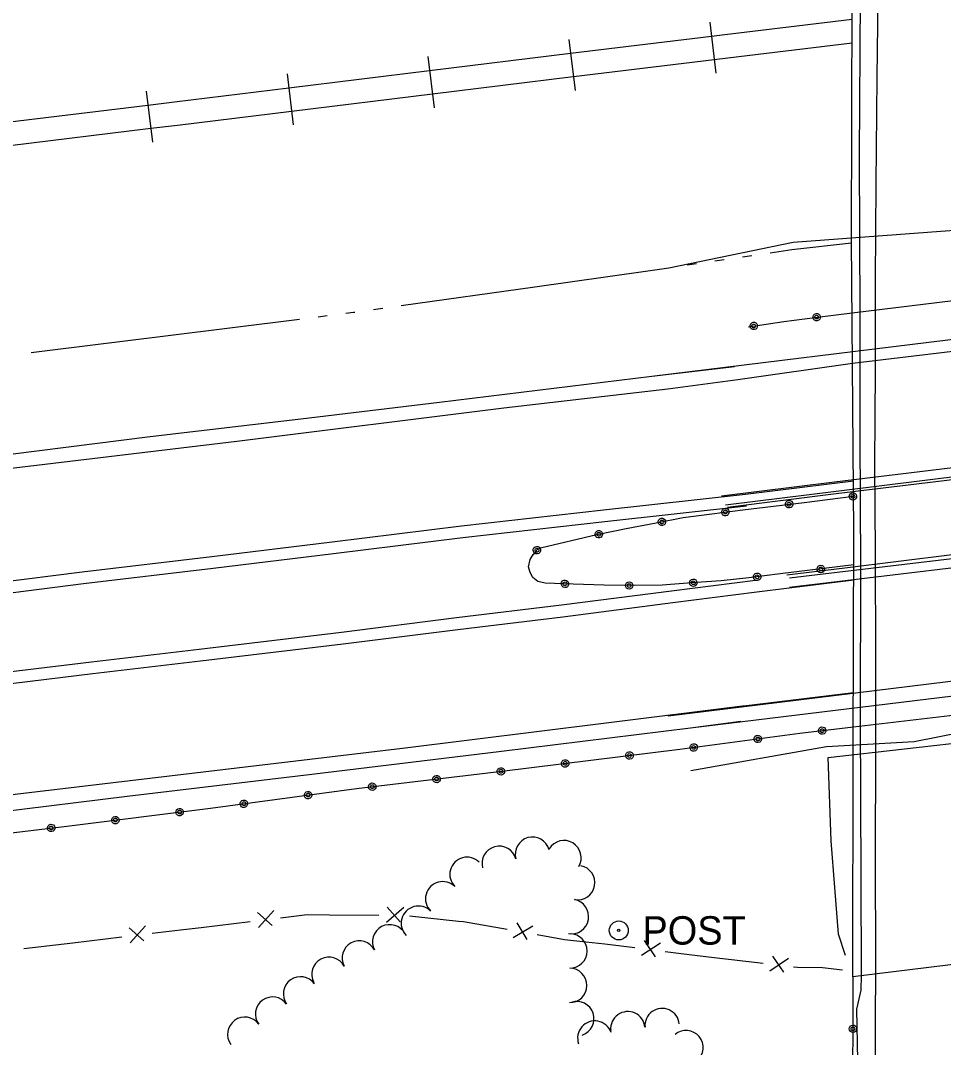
# Model space of a CAD drawing. Extents: x 589250 to 1188077, y 162953 to 363065.
# Drawn here: x 593807.1 to 594002.3, y 174728.4 to 174945.5 of the extents above; entities that cross this region are included whole.
import ezdxf

# ---------------------------------------------------------------- set-up
doc = ezdxf.new("R2010")
doc.units = 0
for name, color, linetype in [('E_ALI_CL', 7, 'Continuous'), ('E_BMGRD', 7, 'Continuous'), ('E_BMGRD_P', 7, 'Continuous'), ('E_FEN_P', 7, 'Continuous'), ('E_LAND_TreeLine_P', 7, 'Continuous'), ('E_MISCPROP', 7, 'Continuous'), ('E_RDWY', 7, 'Continuous'), ('E_RDWY_AsphConc', 7, 'Continuous'), ('E_RDWY_C_and_G', 7, 'Continuous'), ('E_RDWY_Gravel', 7, 'Continuous'), ('E_RR_P', 7, 'Continuous'), ('E_STRUCT', 7, 'Continuous'), ('E_WTR_Edge', 7, 'Continuous'), ('E_WTR_FlowLine', 7, 'Continuous')]:
    doc.layers.add(name, color=color, linetype=linetype)

msp = doc.modelspace()

# ---------------------------------------------------------------- linework, layer by layer
at = {"layer": 'E_ALI_CL'}
for points in [[(594077.85, 174859.91), (594025.18, 174853.47), (593979.22, 174847.96), (593955.34, 174845)], [(593969.73, 174825.75), (594005, 174829.94), (594058.35, 174836.59)]]:
    msp.add_lwpolyline(points, dxfattribs=at)
at = {"layer": 'E_BMGRD'}
for p, q in [((593982.94, 174883.72), (594114.32, 174899.68)), ((593983.2, 174796.2), (594114.24, 174811.84))]:
    msp.add_line(p, q, dxfattribs=at)
at = {"layer": 'E_BMGRD_P'}
for p, q in [((593961.02, 174880.79), (593968.52, 174881.92)), ((593961.02, 174880.79), (593968.52, 174881.92)), ((593961.02, 174880.79), (593968.52, 174881.92)), ((593968.52, 174881.92), (593975.03, 174882.76)), ((593968.52, 174881.92), (593975.03, 174882.76)), ((593968.52, 174881.92), (593975.03, 174882.76)), ((593975.03, 174882.76), (593982.94, 174883.72)), ((593975.03, 174882.76), (593982.94, 174883.72)), ((593975.03, 174882.76), (593982.94, 174883.72)), ((593972.78, 174843.66), (593983.24, 174844.95)), ((593972.78, 174843.66), (593983.24, 174844.95)), ((593972.78, 174843.66), (593983.24, 174844.95)), ((593959.83, 174842.05), (593972.78, 174843.66)), ((593959.83, 174842.05), (593972.78, 174843.66)), ((593959.83, 174842.05), (593972.78, 174843.66)), ((593947.23, 174840.44), (593953.27, 174841.24)), ((593953.27, 174841.24), (593959.83, 174842.05)), ((593935.16, 174838.16), (593941.54, 174839.31)), ((593941.54, 174839.31), (593947.23, 174840.44)), ((593917.06, 174834.03), (593928.95, 174836.84)), ((593928.95, 174836.84), (593935.16, 174838.16)), ((593916.38, 174833.67), (593917.06, 174834.03)), ((593914.86, 174831.57), (593915.53, 174832.62)), ((593915.53, 174832.62), (593916.04, 174833.15)), ((593916.04, 174833.15), (593916.38, 174833.67)), ((593914.54, 174830.01), (593914.86, 174831.57)), ((593914.9, 174828.8), (593914.54, 174830.01)), ((593983.28, 174830.44), (593967.69, 174828.52)), ((593983.28, 174830.44), (593967.69, 174828.52)), ((593983.28, 174830.44), (593967.69, 174828.52)), ((593915.44, 174827.77), (593914.9, 174828.8)), ((593916.5, 174826.93), (593915.44, 174827.77)), ((593961.12, 174827.71), (593955.25, 174827.09)), ((593967.69, 174828.52), (593961.12, 174827.71)), ((593967.69, 174828.52), (593961.12, 174827.71)), ((593967.69, 174828.52), (593961.12, 174827.71)), ((593918.06, 174826.61), (593916.5, 174826.93)), ((593923.95, 174826.37), (593918.06, 174826.61)), ((593930.52, 174826.14), (593923.95, 174826.37)), ((593936.93, 174826.07), (593930.52, 174826.14)), ((593942.81, 174826.18), (593936.93, 174826.07)), ((593949.03, 174826.63), (593942.81, 174826.18)), ((593955.25, 174827.09), (593949.03, 174826.63)), ((593971.91, 174794.85), (593983.2, 174796.2)), ((593971.91, 174794.85), (593983.2, 174796.2)), ((593971.91, 174794.85), (593983.2, 174796.2)), ((593946.53, 174791.46), (593971.91, 174794.85)), ((593908.89, 174786.82), (593946.53, 174791.46)), ((593878.16, 174783.17), (593908.89, 174786.82)), ((593847.26, 174778.99), (593878.16, 174783.17)), ((593816.35, 174775.16), (593847.26, 174778.99)), ((593779.23, 174770.7), (593816.35, 174775.16)), ((593983.12, 174733.52), (593982.97, 174715.41))]:
    msp.add_line(p, q, dxfattribs=at)
for centre, major_axis, ratio in [((593962.13, 174880.96), (0.771, 0.138), 0.997305), ((593962.13, 174880.96), (0.771, 0.138), 0.997305), ((593962.13, 174880.96), (0.771, 0.138), 0.997305), ((593975.44, 174882.81), (0.771, 0.137), 0.997303), ((593975.44, 174882.81), (0.771, 0.137), 0.997303), ((593975.44, 174882.81), (0.771, 0.137), 0.997303), ((593975.44, 174882.81), (0.388, 0.069), 0.997303), ((593975.44, 174882.81), (0.388, 0.069), 0.997303), ((593975.44, 174882.81), (0.388, 0.069), 0.997303), ((593962.13, 174880.96), (0.388, 0.069), 0.997305), ((593962.13, 174880.96), (0.388, 0.069), 0.997305), ((593962.13, 174880.96), (0.388, 0.069), 0.997305), ((593983.11, 174844.93), (0.785, 0.096), 0.999945), ((593983.11, 174844.93), (0.785, 0.096), 0.999945), ((593983.11, 174844.93), (0.785, 0.096), 0.999945), ((593983.11, 174844.93), (0.396, 0.049), 0.999945), ((593983.11, 174844.93), (0.396, 0.049), 0.999945), ((593983.11, 174844.93), (0.396, 0.049), 0.999945), ((593969.62, 174843.27), (0.785, 0.098), 0.999945), ((593969.62, 174843.27), (0.785, 0.098), 0.999945), ((593969.62, 174843.27), (0.785, 0.098), 0.999945), ((593969.62, 174843.27), (0.396, 0.049), 0.999945), ((593969.62, 174843.27), (0.396, 0.049), 0.999945), ((593969.62, 174843.27), (0.396, 0.049), 0.999945), ((593956.14, 174841.6), (0.785, 0.097), 0.999945), ((593956.14, 174841.6), (0.396, 0.049), 0.999945), ((593942.72, 174839.54), (0.776, 0.155), 0.999948), ((593942.72, 174839.54), (0.391, 0.078), 0.999948), ((593929.39, 174836.93), (0.774, 0.165), 0.999949), ((593929.39, 174836.93), (0.39, 0.083), 0.999949), ((593916.3, 174833.55), (0.625, -0.485), 0.998882), ((593916.3, 174833.55), (0.315, -0.244), 0.998882), ((593976.32, 174829.58), (0.741, 0.275), 0.999557), ((593976.32, 174829.58), (0.741, 0.275), 0.999557), ((593976.32, 174829.58), (0.741, 0.275), 0.999557), ((593976.32, 174829.58), (0.373, 0.138), 0.999557), ((593976.32, 174829.58), (0.373, 0.138), 0.999557), ((593976.32, 174829.58), (0.373, 0.138), 0.999557), ((593962.85, 174827.92), (0.784, 0.097), 0.999581), ((593962.85, 174827.92), (0.784, 0.097), 0.999581), ((593962.85, 174827.92), (0.784, 0.097), 0.999581), ((593962.85, 174827.92), (0.395, 0.049), 0.999581), ((593962.85, 174827.92), (0.395, 0.049), 0.999581), ((593962.85, 174827.92), (0.395, 0.049), 0.999581), ((593922.22, 174826.44), (-0.705, 0.36), 0.999929), ((593922.22, 174826.44), (-0.355, 0.181), 0.999929), ((593935.8, 174826.09), (0.731, 0.303), 0.999931), ((593935.8, 174826.08), (0.368, 0.153), 0.999931), ((593949.35, 174826.66), (0.788, 0.058), 0.999589), ((593949.35, 174826.66), (0.397, 0.029), 0.999589), ((593976.59, 174795.41), (0.788, 0.121), 0.983936), ((593976.59, 174795.41), (0.788, 0.121), 0.983936), ((593976.59, 174795.41), (0.788, 0.121), 0.983936), ((593976.59, 174795.41), (0.397, 0.061), 0.983936), ((593976.59, 174795.41), (0.397, 0.061), 0.983936), ((593976.59, 174795.41), (0.397, 0.061), 0.983936), ((593963.01, 174793.66), (0.793, 0.08), 0.983925), ((593963.01, 174793.66), (0.4, 0.041), 0.983925), ((593963.01, 174793.66), (0.4, 0.041), 0.983925), ((593963.01, 174793.66), (0.4, 0.041), 0.983925), ((593935.86, 174790.15), (0.789, 0.114), 0.983943), ((593949.44, 174791.85), (0.793, 0.08), 0.983925), ((593949.44, 174791.85), (0.4, 0.041), 0.983925), ((593922.27, 174788.47), (0.789, 0.114), 0.983943), ((593922.27, 174788.47), (0.398, 0.058), 0.983943), ((593935.86, 174790.15), (0.398, 0.058), 0.983943), ((593908.68, 174786.8), (0.791, 0.102), 0.983953), ((593908.68, 174786.8), (0.398, 0.052), 0.983953), ((593881.48, 174783.56), (0.791, 0.102), 0.983953), ((593895.08, 174785.18), (0.791, 0.102), 0.983953), ((593895.08, 174785.18), (0.398, 0.052), 0.983953), ((593867.91, 174781.78), (0.788, 0.123), 0.983934), ((593867.91, 174781.78), (0.397, 0.062), 0.983934), ((593881.48, 174783.56), (0.398, 0.052), 0.983953), ((593854.34, 174779.95), (0.788, 0.123), 0.983934), ((593854.34, 174779.95), (0.397, 0.062), 0.983934), ((593840.76, 174778.19), (0.787, 0.127), 0.983928), ((593840.76, 174778.19), (0.397, 0.064), 0.983928), ((593813.59, 174774.83), (0.789, 0.116), 0.983943), ((593827.18, 174776.5), (0.787, 0.127), 0.983928), ((593827.18, 174776.5), (0.397, 0.064), 0.983928), ((593813.59, 174774.83), (0.397, 0.058), 0.983943), ((593983.11, 174732.38), (-0.012, 0.793), 0.991355), ((593983.11, 174732.38), (-0.006, 0.399), 0.991355)]:
    msp.add_ellipse(centre, major_axis=major_axis, ratio=ratio, dxfattribs=at)
at = {"layer": 'E_FEN_P'}
for p, q in [((593884.47, 174754.94), (593888.13, 174758.08)), ((593884.66, 174758.1), (593887.37, 174754.99)), ((593857.21, 174756.97), (593860.29, 174754.23)), ((593857.42, 174753.81), (593860.65, 174757.39)), ((593862.06, 174755.85), (593867.73, 174756.53)), ((593867.73, 174756.53), (593872.45, 174756.5)), ((593872.45, 174756.5), (593882.88, 174756.42)), ((593889.33, 174756.27), (593899.7, 174755.15)), ((593830.09, 174753.71), (593833.17, 174750.96)), ((593830.3, 174750.55), (593833.53, 174754.12)), ((593840.96, 174753.29), (593845.3, 174753.82)), ((593845.3, 174753.82), (593855.65, 174755.07)), ((593899.7, 174755.15), (593900.8, 174755.04)), ((593900.8, 174755.04), (593909.98, 174753.41)), ((593911.3, 174751.69), (593915.43, 174754.18)), ((593912.02, 174754.78), (593914.17, 174751.25)), ((593818.18, 174750.57), (593828.53, 174751.81)), ((593834.94, 174752.57), (593840.96, 174753.29)), ((593916.34, 174752.29), (593922.15, 174751.26)), ((593807.82, 174749.34), (593818.18, 174750.57)), ((593922.15, 174751.26), (593926.65, 174750.79)), ((593926.65, 174750.79), (593930.65, 174750.37)), ((593930.65, 174750.37), (593937.01, 174749.56)), ((593938.41, 174747.91), (593942.42, 174750.58)), ((593938.98, 174751.02), (593941.3, 174747.6)), ((593943.41, 174748.74), (593948.51, 174748.09)), ((593948.51, 174748.09), (593953.76, 174747.47)), ((593953.76, 174747.47), (593964.12, 174746.24)), ((593965.54, 174744.6), (593969.52, 174747.31)), ((593966.08, 174747.72), (593968.43, 174744.32)), ((593970.53, 174745.48), (593971.4, 174745.38)), ((593971.4, 174745.38), (593976.65, 174745.35)), ((593976.65, 174745.35), (593980.92, 174744.85))]:
    msp.add_line(p, q, dxfattribs=at)
at = {"layer": 'E_LAND_TreeLine_P'}
for centre, start, end in [((593915.34, 174769.28), 15.3565, 195.3565), ((593922.01, 174768.55), 329.0018, 149.0018), ((593908.32, 174767.35), 15.3565, 195.3565), ((593901.52, 174765.02), 45.0978, 225.0978), ((593924.9, 174763.27), 259.6972, 79.6972), ((593896.37, 174759.86), 45.0978, 225.0978), ((593891.23, 174754.69), 45.0978, 225.0978), ((593923.59, 174756.1), 259.6972, 79.6972), ((593885.18, 174750.76), 28.0578, 208.0578), ((593923.27, 174748.84), 269.5384, 89.5384), ((593878.74, 174747.33), 28.0578, 208.0578), ((593872.31, 174743.9), 28.0578, 208.0578), ((593923.21, 174741.55), 269.5384, 89.5384), ((593866.33, 174739.76), 35.9097, 215.9097), ((593860.42, 174735.48), 35.9097, 215.9097), ((593924.73, 174734.52), 288.5327, 108.5327), ((593942.77, 174733.06), 5.4059, 185.4059), ((593854.52, 174731.21), 35.9097, 215.9097), ((593935.52, 174732.38), 5.4059, 185.4059), ((593928.54, 174730.41), 19.4421, 199.4421), ((593947.82, 174728.4), 309.667, 129.667)]:
    msp.add_arc(centre, 3.64, start, end, dxfattribs=at)
at = {"layer": 'E_MISCPROP'}
for radius in [2, 0.25]:
    msp.add_circle((593933.6, 174753.18), radius, dxfattribs=at)
at = {"layer": 'E_RDWY'}
for p, q in [((593988.26, 174933.42), (593988.52, 174956.16)), ((593988, 174911), (593988.26, 174933.42)), ((593987.86, 174890.73), (593988, 174911)), ((593983.03, 174873.06), (594153.9, 174893.49)), ((593987.87, 174871.61), (593987.86, 174890.73)), ((593987.87, 174871.61), (593987.86, 174890.73)), ((593987.87, 174871.61), (593987.86, 174890.73)), ((593958.79, 174869.64), (593983.03, 174873.06)), ((593958.79, 174869.64), (593983.03, 174873.06)), ((593958.79, 174869.64), (593983.03, 174873.06)), ((593987.72, 174851.67), (593987.87, 174871.61)), ((593987.72, 174851.67), (593987.87, 174871.61)), ((593987.72, 174851.67), (593987.87, 174871.61)), ((593943.94, 174867.65), (593958.79, 174869.64)), ((593909.3, 174863.66), (593943.94, 174867.65)), ((593852.83, 174856.58), (593909.3, 174863.66)), ((593790.79, 174849.14), (593852.83, 174856.58)), ((593987.88, 174833.22), (593987.72, 174851.67)), ((593987.88, 174833.22), (593987.72, 174851.67)), ((593987.88, 174833.22), (593987.72, 174851.67)), ((593983.22, 174848.17), (593960.37, 174845.31)), ((593983.22, 174848.17), (593960.37, 174845.31)), ((593983.22, 174848.17), (593960.37, 174845.31)), ((593987.95, 174810.81), (593987.88, 174833.22)), ((593987.95, 174810.81), (593987.88, 174833.22)), ((593987.95, 174810.81), (593987.88, 174833.22)), ((593962.82, 174824.76), (593983.27, 174827.3)), ((593962.82, 174824.76), (593983.27, 174827.3)), ((593962.82, 174824.76), (593983.27, 174827.3)), ((593944.04, 174798.57), (594133.86, 174821.7)), ((593987.95, 174791.85), (593987.95, 174810.81)), ((593987.95, 174791.85), (593987.95, 174810.81)), ((593987.95, 174791.85), (593987.95, 174810.81)), ((593960.02, 174800.67), (593983.22, 174803.49)), ((593930.95, 174797.07), (593959.74, 174800.66)), ((593959.74, 174800.66), (593960.02, 174800.67)), ((593960.02, 174800.67), (593960.02, 174800.67)), ((593887.9, 174791.7), (593930.95, 174797.07)), ((593803.61, 174781.67), (593887.9, 174791.7)), ((593987.87, 174768.12), (593987.95, 174791.85)), ((593987.92, 174746.86), (593987.87, 174768.12)), ((593987.85, 174732.03), (593987.92, 174746.86)), ((593987.84, 174713.9), (593987.85, 174732.03))]:
    msp.add_line(p, q, dxfattribs=at)
at = {"layer": 'E_RDWY_AsphConc'}
for points in [[(594077.83, 174858.08), (594025.61, 174851.64), (593979.54, 174845.95), (593956.2, 174843.08)], [(593969.68, 174827.72), (594004.09, 174831.82), (594057.8, 174838.47)], [(593981.54, 174747.85), (593980.03, 174752.38), (593978.5, 174772.14), (593977.85, 174789.71), (594026.29, 174795.2), (594080.51, 174801.67)]]:
    msp.add_lwpolyline(points, dxfattribs=at)
at = {"layer": 'E_RDWY_C_and_G'}
for p, q in [((593960.37, 174845.31), (593930.37, 174842.02)), ((593960.64, 174842.83), (593930.64, 174839.53)), ((593930.37, 174842.02), (593900.35, 174838.62)), ((593900.35, 174838.62), (593873.01, 174835.27)), ((593930.64, 174839.53), (593900.64, 174836.14)), ((593873.01, 174835.27), (593847.56, 174832.15)), ((593900.64, 174836.14), (593873.31, 174832.79)), ((593847.56, 174832.15), (593820.13, 174828.9)), ((593873.31, 174832.79), (593847.86, 174829.67)), ((593847.86, 174829.67), (593820.43, 174826.42)), ((593820.13, 174828.9), (593791.9, 174825.34)), ((593820.43, 174826.42), (593792.21, 174822.86)), ((593944.74, 174824.95), (593962.5, 174827.24)), ((593921.46, 174821.97), (593944.74, 174824.95)), ((593945.06, 174822.47), (593962.82, 174824.76)), ((593899.26, 174819.3), (593921.46, 174821.97)), ((593921.77, 174819.49), (593945.06, 174822.47)), ((593874.99, 174816.21), (593899.26, 174819.3)), ((593899.57, 174816.82), (593921.77, 174819.49)), ((593875.3, 174813.73), (593899.57, 174816.82)), ((593844.9, 174812.61), (593874.99, 174816.21)), ((593822.1, 174809.94), (593844.9, 174812.61)), ((593845.19, 174810.13), (593875.3, 174813.73)), ((593822.4, 174807.46), (593845.19, 174810.13)), ((593798.03, 174807.04), (593822.1, 174809.94)), ((593798.34, 174804.56), (593822.4, 174807.46))]:
    msp.add_line(p, q, dxfattribs=at)
for points in [[(594078.01, 174857.45), (594025.79, 174851.05), (593979.55, 174845.44), (593956.56, 174842.54)], [(593969.11, 174828.33), (593981.38, 174829.82), (594004.11, 174832.61), (594058.05, 174839.28)]]:
    msp.add_lwpolyline(points, dxfattribs=at)
at = {"layer": 'E_RDWY_Gravel'}
for p, q in [((593984.51, 174916.85), (593984.68, 174951.09)), ((593984.63, 174883.4), (593984.51, 174916.85)), ((593940.59, 174870.36), (594115.87, 174891.79)), ((593984.62, 174857.53), (593984.63, 174883.4)), ((593984.62, 174857.53), (593984.63, 174883.4)), ((593984.62, 174857.53), (593984.63, 174883.4)), ((593940.59, 174870.36), (593958.06, 174872.35)), ((593895.72, 174864.81), (593940.59, 174870.36)), ((593866.37, 174861.35), (593895.72, 174864.81)), ((593834.5, 174857.57), (593866.37, 174861.35)), ((593805.01, 174853.83), (593834.5, 174857.57)), ((593984.79, 174830.11), (593984.62, 174857.53)), ((593984.79, 174830.11), (593984.62, 174857.53)), ((593984.79, 174830.11), (593984.62, 174857.53)), ((593984.74, 174797.89), (593984.79, 174830.11)), ((593984.74, 174797.89), (593984.79, 174830.11)), ((593984.74, 174797.89), (593984.79, 174830.11)), ((593948.76, 174795.99), (594115.18, 174816.34)), ((593948.76, 174795.99), (593959.38, 174797.43)), ((593984.86, 174764.43), (593984.74, 174797.89)), ((593908.78, 174791.08), (593948.76, 174795.99)), ((593868.67, 174786.17), (593908.78, 174791.08)), ((593829.67, 174781.57), (593868.67, 174786.17)), ((593794.31, 174777.16), (593829.67, 174781.57)), ((593984.92, 174743.68), (593984.86, 174764.43)), ((593984.82, 174740.58), (593984.92, 174743.68)), ((593983.96, 174736.53), (593984.82, 174740.58)), ((593984.15, 174725.69), (593983.96, 174736.53))]:
    msp.add_line(p, q, dxfattribs=at)
at = {"layer": 'E_RR_P'}
for p, q in [((593952.82, 174945.17), (593954.14, 174934.35)), ((593956.03, 174942.57), (593982.94, 174945.79)), ((593953.18, 174942.22), (593956.03, 174942.57)), ((593923.04, 174941.53), (593924.36, 174930.71)), ((593923.4, 174938.58), (593953.18, 174942.22)), ((593956.63, 174937.65), (593982.93, 174940.79)), ((593893.61, 174934.94), (593923.39, 174938.58)), ((593893.26, 174937.88), (593894.57, 174927.07)), ((593924, 174933.66), (593953.78, 174937.3)), ((593953.78, 174937.3), (593956.63, 174937.65)), ((593863.47, 174934.24), (593864.79, 174923.43)), ((593863.83, 174931.3), (593893.61, 174934.94)), ((593894.22, 174930.02), (593923.99, 174933.66)), ((593833.69, 174930.6), (593835.01, 174919.78)), ((593839.68, 174928.34), (593863.83, 174931.3)), ((593864.43, 174926.37), (593894.21, 174930.02)), ((593804.27, 174924), (593834.04, 174927.65)), ((593834.05, 174927.65), (593839.68, 174928.34)), ((593840.28, 174923.42), (593864.43, 174926.37)), ((593834.65, 174922.73), (593840.28, 174923.42)), ((593804.87, 174919.08), (593834.65, 174922.73))]:
    msp.add_line(p, q, dxfattribs=at)
at = {"layer": 'E_STRUCT'}
for p, q in [((593982.83, 174899.05), (593982.98, 174960.35)), ((593983.3, 174837.45), (593982.83, 174899.05)), ((593983.19, 174791.16), (593983.3, 174837.45)), ((593983.19, 174791.16), (593983.3, 174837.45)), ((593983.19, 174791.16), (593983.3, 174837.45)), ((593983.11, 174743.34), (593983.19, 174791.16)), ((594014.61, 174747.27), (593983.11, 174743.34)), ((593983.11, 174743.34), (593983.12, 174733.52))]:
    msp.add_line(p, q, dxfattribs=at)
at = {"layer": 'E_WTR_Edge'}
msp.add_lwpolyline([(593944.16, 174893.27), (593970.5, 174898.64), (594035.81, 174903.54), (594088.76, 174912.85), (594116.39, 174913.33)], dxfattribs=at)
at = {"layer": 'E_WTR_FlowLine'}
for p, q in [((593965.61, 174896.44), (593970.16, 174897.12)), ((593970.16, 174897.12), (593982.83, 174898.52)), ((593953.91, 174894.72), (593955.86, 174895)), ((593959.76, 174895.58), (593961.71, 174895.87)), ((593939.28, 174892.55), (593944.16, 174893.27)), ((593948.06, 174893.85), (593950.01, 174894.14)), ((593915.88, 174889.25), (593939.28, 174892.55)), ((593887.59, 174885.25), (593915.88, 174889.25)), ((593881.73, 174884.42), (593883.69, 174884.7)), ((593837.75, 174878.89), (593866.1, 174882.41)), ((593870.01, 174882.9), (593871.97, 174883.14)), ((593875.88, 174883.62), (593877.51, 174883.83)), ((593877.51, 174883.83), (593877.83, 174883.87)), ((593813.32, 174875.86), (593837.75, 174878.89)), ((593809.39, 174875.35), (593813.32, 174875.86))]:
    msp.add_line(p, q, dxfattribs=at)
msp.add_lwpolyline([(594006.39, 174795.05), (593996.03, 174793.07), (593977.5, 174791.98), (593948.81, 174786.91)], dxfattribs=at)

# ---------------------------------------------------------------- texts
at = {"layer": 'E_MISCPROP'}
msp.add_text('POST', height=6, dxfattribs=at).set_placement((593938.6, 174750.18))

doc.saveas('drawing.dxf')
